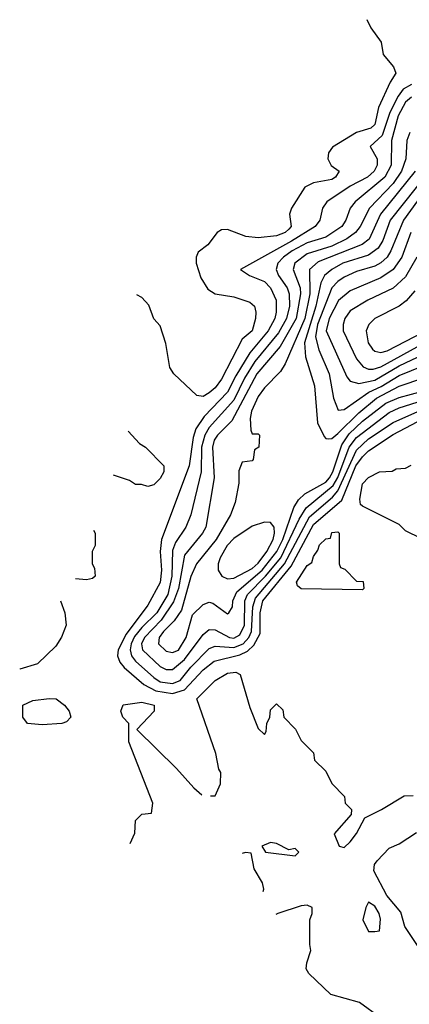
# Model space of a CAD drawing. Header units: inches. Extents: x 1793389 to 1900389, y 320802 to 470796.
# Tile 317 of 656: x 1830312 to 1831583, y 422255 to 425464. Entities that reach past the tile are written whole.
import ezdxf

# ---------------------------------------------------------------- set-up
doc = ezdxf.new("R2010")
doc.units = ezdxf.units.IN
doc.header["$MEASUREMENT"] = 0
doc.layers.add('B8432', color=7, linetype='Continuous')

msp = doc.modelspace()

# ---------------------------------------------------------------- linework, layer by layer
at = {"layer": 'B8432', "color": 2}
for points, elevation in [([(1831444.7, 425464.7), (1831456.9, 425436.9), (1831491, 425390), (1831498, 425350), (1831531.3, 425310), (1831538.8, 425290), (1831519.9, 425260.1), (1831482.6, 425177.4), (1831470, 425122.7), (1831457.3, 425110), (1831410, 425096.2), (1831331.8, 425048.2), (1831319.3, 425030), (1831317.1, 425010), (1831328.3, 424988.3), (1831354, 424970), (1831342, 424950), (1831330, 424942.4), (1831270, 424931.8), (1831242, 424918), (1831198.7, 424850), (1831192, 424830), (1831197, 424790), (1831190, 424780.7), (1831178, 424770), (1831150, 424759.7), (1831090, 424753), (1831050, 424756.9), (1830990, 424779.5), (1830970, 424779.3), (1830956, 424770), (1830926, 424730), (1830894, 424706), (1830887.3, 424690), (1830888, 424670), (1830902.5, 424622.5), (1830925.9, 424585.9), (1830950, 424570.4), (1831010, 424560.4), (1831062.8, 424542.8), (1831078, 424530), (1831082.4, 424510), (1831081.6, 424490), (1831070.3, 424450), (1831038, 424422), (1830970, 424292.3), (1830950, 424264.2), (1830930, 424247.6), (1830910, 424236), (1830890, 424239), (1830815.3, 424310), (1830802, 424330), (1830788.4, 424408.4), (1830770, 424466), (1830749.1, 424489.1), (1830733.6, 424533.6), (1830710, 424558), (1830693.6, 424567)], 254), ([(1831590, 425252.1), (1831562.7, 425237.3), (1831545.9, 425214.1), (1831519.2, 425160.8), (1831494, 425086), (1831454.8, 425050), (1831477.4, 425010), (1831477.4, 424990), (1831468.5, 424970), (1831446, 424950), (1831390, 424921.1), (1831313.4, 424870), (1831299.1, 424850), (1831290.4, 424810), (1831275.5, 424790), (1831198.6, 424741.4), (1831032, 424650), (1831062, 424630), (1831110, 424610.3), (1831130.3, 424590), (1831148.7, 424550), (1831148.9, 424510), (1831144, 424490), (1831122.4, 424450), (1831062.1, 424377.9), (1831016.5, 424303.5), (1830990.2, 424250), (1830913.8, 424170), (1830886, 424130), (1830877.5, 424102.5), (1830864.4, 424010), (1830774.9, 423770), (1830770.2, 423730), (1830774.2, 423670), (1830770, 423629.3), (1830730, 423556), (1830659.5, 423460.5), (1830633.6, 423410), (1830631.5, 423390), (1830638.9, 423370), (1830652.6, 423352.6), (1830716.7, 423296.7), (1830756.6, 423276.6), (1830810, 423267.2), (1830850, 423279.2), (1830910, 423344.6), (1830946.8, 423373.2), (1831030, 423394), (1831054.8, 423405.2), (1831075.3, 423424.7), (1831096.5, 423463.5), (1831096.3, 423530), (1831105, 423570), (1831197.9, 423682.1), (1831270, 423818), (1831362.2, 423897.8), (1831408.6, 424010), (1831430, 424039), (1831450, 424058), (1831530, 424112.2), (1831650, 424174.3)], 258), ([(1831590, 425210.8), (1831570, 425195.4), (1831546.5, 425150), (1831524.7, 425070), (1831523.2, 424990), (1831502.4, 424950), (1831406.4, 424870), (1831390.4, 424850), (1831375.3, 424810), (1831362.4, 424790), (1831310, 424755.3), (1831250, 424736.8), (1831201.1, 424710), (1831172.9, 424690), (1831154.3, 424670), (1831148.8, 424650), (1831156, 424630), (1831184.9, 424590), (1831191.2, 424570), (1831191.8, 424530), (1831181.8, 424490), (1831156.6, 424443.4), (1831078.5, 424350), (1831045, 424295), (1831010, 424223.9), (1830930, 424135.1), (1830916.3, 424110), (1830905.4, 424070), (1830903.6, 423990), (1830870.2, 423849.8), (1830854, 423810), (1830819.7, 423760.3), (1830810, 423734), (1830807.8, 423650), (1830794.8, 423590), (1830759.3, 423530), (1830710, 423482.5), (1830686.9, 423453.1), (1830675.5, 423430), (1830672, 423410), (1830676.9, 423390), (1830690, 423373.1), (1830750, 423319.6), (1830770, 423305.6), (1830810, 423299.7), (1830835.1, 423310), (1830870, 423353.8), (1830930, 423414.3), (1830950, 423422), (1831010, 423417.7), (1831040.9, 423430), (1831059.5, 423450), (1831068.5, 423470), (1831072.4, 423550), (1831081.6, 423578.4), (1831175.7, 423690), (1831257, 423843), (1831332.3, 423907.7), (1831350, 423928), (1831410, 424060.7), (1831450, 424097.8), (1831530, 424151.2), (1831650, 424204.6)], 262), ([(1831584.1, 425095.9), (1831574.6, 425070), (1831571.4, 425010), (1831556.9, 424970), (1831530, 424929.8), (1831452.9, 424850), (1831422.3, 424790), (1831407.2, 424770), (1831379.5, 424750), (1831330, 424725.3), (1831250, 424700.8), (1831208.9, 424670), (1831204, 424650), (1831226.5, 424590), (1831227.7, 424570), (1831214, 424490), (1831161.6, 424398.4), (1831086, 424310), (1831003.4, 424156.6), (1830956.9, 424110), (1830946.7, 424093.3), (1830940.7, 424070), (1830946.7, 423970), (1830919.5, 423810), (1830908.8, 423790), (1830850, 423718), (1830829.5, 423610), (1830813.6, 423566.4), (1830773.4, 423506.6), (1830718.8, 423450), (1830709.3, 423429.3), (1830713.1, 423410), (1830770, 423356), (1830790, 423346), (1830810, 423346.3), (1830850, 423378), (1830910, 423460.4), (1830930, 423475.8), (1830950, 423475.3), (1830996, 423450), (1831010, 423447.8), (1831030, 423458.3), (1831045.3, 423490), (1831045.8, 423570), (1831054.6, 423590), (1831114, 423650), (1831163.4, 423710), (1831223.8, 423836.2), (1831246.8, 423873.2), (1831334.2, 423945.8), (1831350, 423971.6), (1831386.5, 424070), (1831410, 424101.6), (1831517, 424183), (1831550, 424198.5), (1831650, 424230.2)], 266), ([(1831602.4, 424970), (1831489.1, 424830), (1831451.6, 424748.4), (1831428.5, 424731.5), (1831285.6, 424674.4), (1831257.4, 424650), (1831258, 424570), (1831242.4, 424490), (1831177.7, 424342.3), (1831163, 424317), (1831110, 424264), (1831090, 424236), (1831068.1, 424188.1), (1831063.4, 424163.4), (1831065.4, 424125.4), (1831070, 424114), (1831090, 424114), (1831094, 424110), (1831092, 424070), (1831078, 424062), (1831074, 424030), (1831070, 424026), (1831038, 424022), (1831026.8, 423993.2), (1831026.4, 423953.6), (1831014.8, 423890), (1830999.1, 423850), (1830952.7, 423770), (1830888.9, 423690), (1830870, 423649.2), (1830840.3, 423539.7), (1830815.8, 423504.2), (1830781.1, 423470), (1830767.2, 423450), (1830764.9, 423430), (1830790, 423405.3), (1830810, 423401.1), (1830830, 423408.9), (1830855.1, 423450), (1830875.6, 423524.4), (1830910, 423558), (1830930, 423565.5), (1830942, 423562), (1830990, 423527.3), (1830994, 423530), (1831006.6, 423550), (1831007.6, 423570), (1831020.7, 423599.3), (1831103.4, 423670), (1831150.5, 423730), (1831170.5, 423770), (1831206, 423874), (1831221.1, 423898.9), (1831241.8, 423918.2), (1831310, 423956.5), (1831322.2, 423970), (1831333.6, 423990), (1831362.4, 424077.6), (1831386.3, 424113.7), (1831430, 424155.6), (1831506.3, 424213.7), (1831550, 424231.9), (1831630, 424254.4)], 270), ([(1831647.9, 424970), (1831520.7, 424810), (1831496.2, 424743.8), (1831481.3, 424718.7), (1831450, 424696.1), (1831366.4, 424670), (1831330.4, 424650), (1831306, 424630), (1831294.2, 424605.8), (1831278.1, 424530), (1831241.1, 424410), (1831244.7, 424364.7), (1831273.1, 424270), (1831283.7, 424150), (1831305.3, 424105.3), (1831310, 424098.8), (1831318, 424098), (1831330, 424098.4), (1831350, 424114.9), (1831418.1, 424181.9), (1831475.8, 424230), (1831550, 424269.2), (1831630, 424296.2)], 274), ([(1831610, 424873.5), (1831563.9, 424810), (1831522.4, 424710), (1831510, 424689.7), (1831490, 424671.1), (1831470, 424660.9), (1831410, 424642.7), (1831370, 424624.4), (1831349.4, 424610.6), (1831330.2, 424589.8), (1831283.7, 424470), (1831277.1, 424430), (1831287.6, 424387.6), (1831321.5, 424310), (1831335.8, 424230), (1831350.8, 424190.8), (1831370, 424193), (1831450.5, 424249.6), (1831491.4, 424268.6), (1831550, 424304.3), (1831630, 424336.2)], 278), ([(1831587.9, 424770), (1831558.5, 424690), (1831530.2, 424649.8), (1831490, 424622.3), (1831390, 424579.7), (1831351.9, 424548.1), (1831321.6, 424490), (1831311.5, 424450), (1831379.3, 424299.3), (1831390, 424286), (1831418, 424278), (1831470, 424288.6), (1831550, 424335.2), (1831630, 424373.8)], 282), ([(1831607.7, 424690), (1831570, 424626), (1831530, 424588.2), (1831447.7, 424550), (1831390, 424515.1), (1831372.2, 424490), (1831367, 424470), (1831367.2, 424450), (1831410, 424358), (1831432.7, 424332.7), (1831450, 424324.9), (1831464.7, 424324.7), (1831490, 424332.1), (1831630, 424409.3)], 286), ([(1831600.5, 424579.5), (1831572.5, 424547.5), (1831550.2, 424529.8), (1831470, 424489.5), (1831450.5, 424470), (1831442.4, 424450), (1831448.5, 424410), (1831463, 424390), (1831470, 424383.8), (1831490, 424378.7), (1831510, 424384), (1831630, 424446.2)], 290), ([(1830665.3, 424122.7), (1830702.8, 424082.8), (1830722, 424070), (1830782, 424010), (1830782, 423990), (1830770, 423968), (1830750, 423948), (1830730, 423942), (1830709, 423949), (1830690, 423949.2), (1830670, 423962), (1830618, 423979.7)], 254), ([(1831670, 423748.7), (1831570, 423798), (1831550, 423818), (1831430, 423878), (1831424, 423884), (1831421.2, 423901.2), (1831430, 423951), (1831450, 423971.3), (1831486, 423990), (1831527.3, 423992.7), (1831540.4, 423999.6), (1831570, 424002), (1831588.4, 424011.6)], 254), ([(1830552.7, 423799.8), (1830558, 423790), (1830558, 423750), (1830548, 423730), (1830548, 423690), (1830556.4, 423676.4), (1830558, 423650), (1830550, 423642), (1830530, 423638), (1830493.9, 423641)], 258), ([(1830444.9, 423569.2), (1830459.3, 423530), (1830464, 423490), (1830448.9, 423451.1), (1830430, 423422), (1830370, 423364.7), (1830312.9, 423347.1), (1830312, 423347)], 258), ([(1830934.4, 422934), (1830950, 422934), (1830967.3, 422972.7), (1830968, 423010), (1830961.2, 423021.2), (1830952.1, 423072.1), (1830889.6, 423250), (1830949.3, 423310), (1830990, 423334.4), (1831016.7, 423336.7), (1831030.7, 423330), (1831062.5, 423222.5), (1831090, 423154), (1831110, 423134), (1831116.4, 423143.6), (1831118, 423170), (1831128, 423190), (1831130, 423214), (1831150, 423234), (1831170, 423214), (1831174, 423190), (1831211.6, 423151.6), (1831230, 423114), (1831270, 423074), (1831274, 423050), (1831310, 423014), (1831330, 422974), (1831371.6, 422931.6), (1831374, 422910), (1831394, 422890), (1831392.7, 422872.7), (1831338, 422810), (1831354, 422770), (1831370, 422766), (1831390, 422784), (1831410, 422811), (1831437.2, 422862.8), (1831492.3, 422890), (1831565.6, 422934.4), (1831595.5, 422935.5)], 254), ([(1830671.9, 422778.3), (1830687.3, 422812.7), (1830690, 422854), (1830710, 422874), (1830742, 422878), (1830746, 422910), (1830668, 423110), (1830668, 423170), (1830648.7, 423190), (1830642, 423210), (1830649, 423231), (1830710, 423239.3), (1830750.8, 423230), (1830750.5, 423209.5), (1830694, 423150), (1830823.6, 423023.6), (1830879.6, 422959.6), (1830906.2, 422937.2)], 254), ([(1831616.1, 422436.1), (1831568.3, 422508.3), (1831554.8, 422554.8), (1831509.2, 422609.2), (1831466.6, 422690), (1831469, 422710), (1831477.5, 422722.5), (1831517, 422763), (1831550, 422778), (1831605.8, 422814.2)], 250), ([(1831106.1, 422622.4), (1831108.7, 422630), (1831104, 422650), (1831076.5, 422696.5), (1831067.3, 422747.3), (1831048.9, 422748.9), (1831037.7, 422746.6)], 254), ([(1831488.7, 422210), (1831420.2, 422260.2), (1831326.8, 422286.8), (1831254.6, 422354.6), (1831246, 422370), (1831248, 422390), (1831262, 422430), (1831258, 422450), (1831258, 422530), (1831266, 422550), (1831266, 422570), (1831250, 422578), (1831230, 422575.3), (1831154, 422550), (1831147.8, 422546.9)], 254)]:
    msp.add_lwpolyline(points, dxfattribs=dict(at, elevation=elevation))
for points, elevation in [([(1831110, 423826), (1831070, 423812.8), (1831010, 423772.8), (1830988.9, 423750), (1830966, 423710), (1830959.5, 423690), (1830959.3, 423670), (1830970.8, 423650), (1830990, 423641.3), (1831010, 423643.6), (1831070, 423675.5), (1831090, 423692.7), (1831118, 423730), (1831138.2, 423770), (1831143.1, 423790), (1831141.6, 423810), (1831130, 423824.5)], 274), ([(1831430, 423606), (1831230, 423608.7), (1831218, 423618), (1831215.3, 423630), (1831250, 423684.7), (1831265.2, 423694.8), (1831270, 423714), (1831284.7, 423735.3), (1831290, 423752), (1831310, 423772), (1831326, 423774), (1831330, 423792), (1831350, 423794), (1831354, 423790), (1831354, 423690), (1831358, 423678), (1831372.7, 423672.7), (1831410, 423634), (1831432.7, 423632.7), (1831434, 423610)], 254), ([(1830385.1, 423165.1), (1830338, 423170), (1830322, 423190), (1830322, 423230), (1830354.8, 423245.2), (1830408.2, 423251.8), (1830430.8, 423250), (1830458, 423230), (1830473.4, 423210), (1830478.8, 423190), (1830464.9, 423175.1), (1830450, 423169.6)], 254), ([(1831130, 422782), (1831102, 422770), (1831114, 422750), (1831210, 422738), (1831222, 422750), (1831210, 422762), (1831190, 422758), (1831150, 422779)], 254), ([(1831450, 422588), (1831441, 422570), (1831431.3, 422530), (1831450, 422492), (1831470, 422492), (1831486, 422494), (1831488.4, 422531.6), (1831484, 422550), (1831470, 422574)], 254)]:
    msp.add_lwpolyline(points, close=True, dxfattribs=dict(at, elevation=elevation))

doc.saveas('drawing.dxf')
